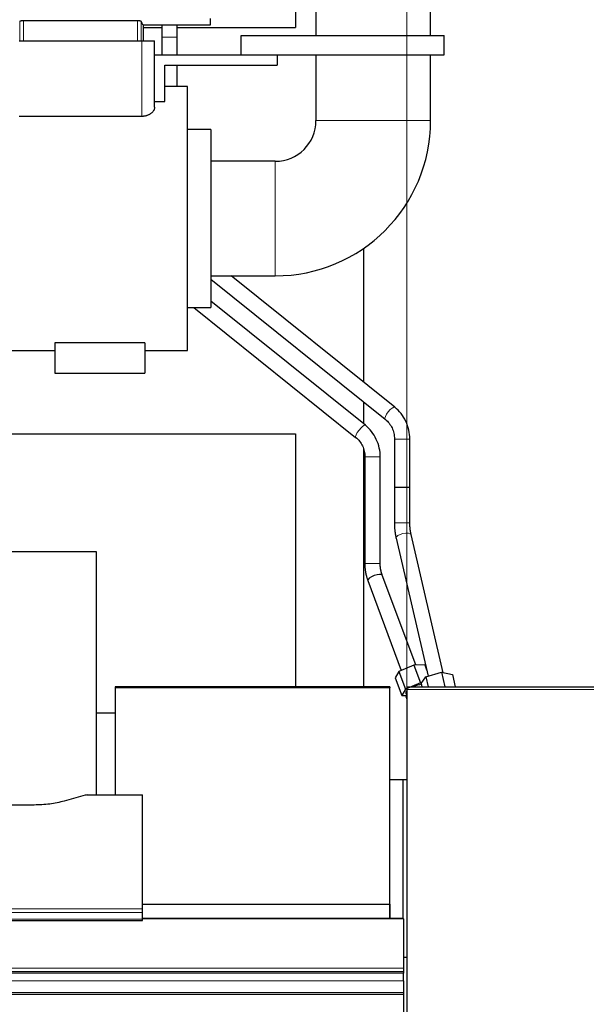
# Model space of a CAD drawing. Header units: inches. Extents: x 0 to 23760, y -13 to 16800.
# Tile 266 of 270: x 20408 to 20847, y 13666 to 14430. Entities that reach past the tile are written whole.
import ezdxf

# ---------------------------------------------------------------- set-up
doc = ezdxf.new("R2010")
doc.units = ezdxf.units.IN
doc.layers.add('1', color=7, linetype='Continuous', true_color=0xffffff)
doc.layers.add('254', color=7, linetype='Continuous', true_color=0xffffff)
doc.styles.add('latin_extended', font='simplex.shx')
doc.dimstyles.get("Standard").update_dxf_attribs({"dimtxt": 0.18, "dimasz": 0.18, "dimexe": 0.18, "dimexo": 0.0625, "dimgap": 0.09, "dimtad": 0, "dimtih": 1, "dimtoh": 1, "dimdec": 4, "dimzin": 0, "dimdsep": 46, "dimtxsty": 'Standard', "dimcen": 0.09, "dimadec": 0, "dimazin": 0, "dimtfac": 1, "dimtdec": 4, "dimtofl": 0, "dimtmove": 0, "dimatfit": 3, "dimfxl": 1, "dimtolj": 1, "dimtzin": 0, "dimarcsym": 0})

# ---------------------------------------------------------------- blocks, each defined once
blk = doc.blocks.new('_U2')
at = {"layer": '254', "color": 3, "linetype": 'Continuous', "lineweight": 13, "transparency": 16777216}
for p, q in [((20707.77, 11946.8), (20707.77, 15299.3)), ((21264.66, 14877.04), (21264.66, 15299.3)), ((20847.77, 15259.3), (21124.66, 15259.3))]:
    blk.add_line(p, q, dxfattribs=at)
at = {"layer": '254', "color": 3, "transparency": 16777216}
for points in [[(20847.77, 15282.63), (20847.77, 15235.97), (20707.77, 15259.3)], [(21124.66, 15235.97), (21124.66, 15282.63), (21264.66, 15259.3)]]:
    blk.add_solid(points, dxfattribs=at)
at = {"layer": 'Defpoints', "color": 0, "transparency": 16777216}
for p in [(21264.66, 15259.3), (21264.66, 14837.04), (20707.77, 11906.8)]:
    blk.add_point(p, dxfattribs=at)
at = {"layer": '254', "color": 2, "lineweight": 13, "transparency": 16777216, "insert": (20806.21, 15469.3), "char_height": 140, "attachment_point": 1, "style": 'latin_extended'}
blk.add_mtext('\\A1;557', dxfattribs=at)

msp = doc.modelspace()

# ---------------------------------------------------------------- linework, layer by layer
at = {"layer": '1', "color": 2, "linetype": 'Continuous', "lineweight": 25}
for p, q in [((20637.316, 14589.409), (20637.316, 14417.409)), ((20726.216, 14417.409), (20726.216, 14589.409)), ((20621.606, 14573.802), (20621.606, 14423.802)), ((20498.923, 14428.854), (20410.609, 14428.854)), ((20555.516, 14425.745), (20555.516, 14430.63)), ((20503.338, 14425.745), (20503.338, 14413.409)), ((20503.338, 14425.745), (20555.516, 14425.745)), ((20503.338, 14423.802), (20517.765, 14423.802)), ((20529.762, 14423.802), (20621.606, 14423.802)), ((20407.266, 14413.409), (20502.266, 14413.409)), ((20502.266, 14413.409), (20512.266, 14413.409)), ((20512.266, 14361.903), (20512.266, 14413.409)), ((20579.266, 14417.409), (20736.766, 14417.409)), ((20579.266, 14402.409), (20579.266, 14417.409)), ((20736.766, 14402.409), (20736.766, 14417.409)), ((20512.266, 14402.409), (20579.266, 14402.409)), ((20579.266, 14402.409), (20736.766, 14402.409)), ((20607.266, 14402.409), (20607.266, 14394.409)), ((20637.316, 14402.412), (20637.316, 14351.409)), ((20726.216, 14351.409), (20726.216, 14402.412)), ((20520.266, 14366.238), (20520.266, 14394.409)), ((20520.266, 14394.409), (20607.266, 14394.409)), ((20537.766, 14377.909), (20520.266, 14377.909)), ((20537.766, 14172.909), (20537.766, 14377.909)), ((20512.266, 14366.238), (20520.266, 14366.238)), ((20502.266, 14354.663), (20407.266, 14354.663)), ((20555.766, 14344.409), (20537.766, 14344.409)), ((20555.766, 14344.409), (20555.766, 14206.409)), ((20605.766, 14319.859), (20555.766, 14319.859)), ((20674.103, 14252.218), (20674.103, 14148.655)), ((20555.766, 14230.959), (20605.766, 14230.959)), ((20555.767, 14228.364), (20691.058, 14119.622)), ((20698.576, 14128.976), (20571.694, 14230.958)), ((20537.766, 14206.409), (20555.766, 14206.409)), ((20542.673, 14206.408), (20668.125, 14105.637)), ((20675.64, 14114.993), (20555.767, 14211.282)), ((20434.766, 14179.07), (20434.766, 14155.409)), ((20504.766, 14179.07), (20434.766, 14179.07)), ((20504.766, 14179.07), (20504.766, 14155.409)), ((20379.938, 14172.909), (20434.766, 14172.909)), ((20504.766, 14172.909), (20537.766, 14172.909)), ((20434.766, 14155.409), (20504.766, 14155.409)), ((20674.103, 14133.253), (20674.103, 14116.233)), ((20383.845, 14108.452), (20621.606, 14108.452)), ((20621.606, 14108.452), (20621.606, 13912.056)), ((20674.103, 14096.942), (20674.103, 13912.055)), ((20675.227, 14090.46), (20675.163, 14007.839)), ((20687.163, 14007.83), (20687.227, 14090.451)), ((20736.01, 13922.985), (20711.155, 14030.141)), ((20699.465, 14027.429), (20724.313, 13920.304)), ((20467.106, 14016.88), (20389.163, 14016.88)), ((20467.106, 13828.079), (20467.106, 14016.88)), ((20714.8, 13928.977), (20688.753, 13998.742)), ((20677.511, 13994.545), (20703.544, 13924.818)), ((20701.617, 13923.986), (20698.704, 13919.13)), ((20713.13, 13928.955), (20701.617, 13923.986)), ((20701.617, 13923.986), (20706.795, 13910.118)), ((20721.73, 13929.068), (20713.13, 13928.955)), ((20713.13, 13928.955), (20718.308, 13915.087)), ((20721.73, 13929.068), (20723.181, 13925.181)), ((20722.521, 13919.786), (20734.616, 13923.276)), ((20734.616, 13923.276), (20743.1, 13921.495)), ((20734.616, 13923.276), (20737.211, 13912.092)), ((20698.704, 13919.13), (20703.882, 13905.262)), ((20718.308, 13915.087), (20706.795, 13910.118)), ((20719.31, 13915.1), (20718.308, 13915.087)), ((20718.91, 13914.517), (20722.521, 13919.786)), ((20718.91, 13914.517), (20719.473, 13912.091)), ((20722.521, 13919.786), (20724.306, 13912.091)), ((20743.1, 13921.495), (20745.281, 13912.092)), ((20694.532, 13912.054), (20481.532, 13912.054)), ((20481.532, 13912.054), (20481.532, 13911.15)), ((20694.532, 13911.151), (20481.532, 13911.151)), ((20481.532, 13911.151), (20481.532, 13828.078)), ((20694.532, 13912.054), (20694.532, 13911.15)), ((20694.532, 13743.354), (20694.532, 13911.151)), ((20706.795, 13910.118), (20703.882, 13905.262)), ((20706.963, 13907.083), (20707.738, 13905.009)), ((20706.963, 13907.083), (20706.963, 13907.083)), ((20707.766, 13912.091), (20707.766, 13909.832)), ((20707.766, 13912.091), (20859.077, 13912.091)), ((20707.766, 13909.832), (20707.766, 13626.694)), ((20703.882, 13905.262), (20707.625, 13905.312)), ((20707.766, 13905.026), (20707.013, 13904.562)), ((20707.013, 13904.562), (20707.766, 13902.546)), ((20467.107, 13891.802), (20481.534, 13891.802)), ((20707.769, 13839.802), (20694.534, 13839.802)), ((20704.769, 13839.801), (20704.769, 13732.188)), ((20458.31, 13827.884), (20442.145, 13823.353)), ((20459.809, 13828.079), (20502.766, 13828.079)), ((20502.766, 13739.677), (20502.766, 13828.079)), ((20418.766, 13820.312), (20388.863, 13820.312)), ((20502.766, 13736.943), (20502.766, 13739.677)), ((20502.768, 13743.295), (20694.404, 13743.295)), ((20694.404, 13743.295), (20694.404, 13732.186)), ((20694.532, 13743.354), (20694.532, 13732.186)), ((20705.266, 13732.186), (20502.716, 13732.186)), ((20502.766, 13731.695), (20502.766, 13736.943)), ((20502.766, 13730.68), (20502.766, 13731.695)), ((20705.266, 13731.96), (20705.266, 13732.186)), ((20705.266, 13731.96), (20705.266, 13693.566)), ((19945.766, 13730.68), (20502.766, 13730.68)), ((20705.265, 13702.112), (20707.766, 13702.112)), ((20705.266, 13693.566), (20705.266, 13691.009)), ((20705.266, 13689.706), (19330.266, 13689.706)), ((20705.266, 13691.009), (20705.266, 13689.706)), ((20705.266, 13683.785), (20705.266, 13689.706)), ((20705.266, 13683.785), (20705.266, 13674.879)), ((20705.266, 13674.879), (20705.266, 13673.563)), ((20705.266, 13673.563), (20705.266, 13673.407)), ((20705.266, 13673.407), (20705.266, 13673.295)), ((20705.266, 13673.295), (20705.266, 13624.451))]:
    msp.add_line(p, q, dxfattribs=at)
at = {"layer": '1', "color": 110, "linetype": 'Continuous', "lineweight": 13}
for p, q in [((20407.617, 14428.288), (20407.617, 14413.409)), ((20410.609, 14428.854), (20410.609, 14413.409)), ((20498.923, 14428.854), (20498.923, 14413.409)), ((20501.915, 14428.288), (20501.915, 14413.409)), ((20502.266, 14354.663), (20502.266, 14413.409)), ((20517.766, 14416.088), (20529.766, 14416.088)), ((20637.316, 14351.409), (20726.216, 14351.409)), ((20605.766, 14319.859), (20605.766, 14230.959)), ((20707.766, 13909.832), (20871.786, 13909.832)), ((19945.766, 13739.677), (20502.766, 13739.677)), ((19945.766, 13736.943), (20502.766, 13736.943)), ((19945.766, 13731.695), (20502.766, 13731.695)), ((20502.716, 13731.96), (20705.266, 13731.96)), ((15480.266, 13693.566), (20705.266, 13693.566)), ((15480.266, 13691.009), (20705.266, 13691.009)), ((19330.266, 13683.785), (20705.266, 13683.785)), ((19330.266, 13674.879), (20705.266, 13674.879)), ((19330.266, 13673.563), (20705.266, 13673.563)), ((19330.266, 13673.407), (20705.266, 13673.407)), ((19330.266, 13673.295), (20705.266, 13673.295))]:
    msp.add_line(p, q, dxfattribs=at)
at = {"layer": '1', "color": 2, "linetype": 'Continuous', "lineweight": 25}
for radius in [120.45, 31.55]:
    msp.add_arc((20605.766, 14351.409), radius, 270, 0, dxfattribs=at)
for centre, major_axis, ratio, start_param, end_param in [((20503.338, 14572.042), (0, 146.297), 0.0524078, 2.9548534, 3.1415927), ((20704.145, 14066.802), (6, 0), 0.0000096, 0, 3.1415927), ((20683.132, 13996.643), (-5.621, -2.099), 0.2965214, 3.1415927, 6.2831853), ((20715.395, 13910.231), (-8.431, -3.148), 0.2965214, 5.7204235, 6.2831853), ((20715.395, 13910.231), (-8.431, -3.148), 0.2965214, 4.1597392, 4.9026277), ((20459.812, 13826.622), (-3, 0.002), 0.4856498, 4.7136997, 5.2369038), ((20698.71, 13741.366), (6, 0), 0.4617486, 2.3411462, 2.3712428)]:
    msp.add_ellipse(centre, major_axis=major_axis, ratio=ratio, start_param=start_param, end_param=end_param, dxfattribs=at)
at = {"layer": '1', "color": 110, "linetype": 'Continuous', "lineweight": 13}
for centre, major_axis, ratio, start_param, end_param in [((20694.817, 14124.299), (3.759, 4.677), 0.3034324, 0.0126645, 3.1415927), ((20671.883, 14110.315), (-3.757, -4.678), 0.2355463, 3.1415927, 6.2722879), ((20704.145, 14104.243), (6, 0), 0.0000111, 0, 3.1415927), ((20681.228, 14090.456), (-6, 0.005), 0.0006232, 0.0000152, 3.1415932), ((20704.146, 14039.336), (6, 0), 0.0000081, 0, 3.1415927), ((20705.31, 14028.785), (5.845, 1.356), 0.3659717, 0.0000408, 3.1415352), ((20681.164, 14007.835), (-6, 0.005), 0.0006232, 0.0000339, 3.1415932)]:
    msp.add_ellipse(centre, major_axis=major_axis, ratio=ratio, start_param=start_param, end_param=end_param, dxfattribs=at)
at = {"layer": '1', "color": 2, "linetype": 'Continuous', "lineweight": 25}
for points, knots in [([(20410.609, 14428.854), (20410.512, 14428.854), (20410.417, 14428.853), (20410.227, 14428.849), (20410.038, 14428.844), (20409.853, 14428.834), (20409.715, 14428.826), (20409.67, 14428.823), (20409.579, 14428.816), (20409.534, 14428.813), (20409.4, 14428.801), (20409.313, 14428.793), (20409.185, 14428.779), (20409.143, 14428.775), (20409.061, 14428.765), (20409.02, 14428.759), (20408.9, 14428.744), (20408.747, 14428.721), (20408.604, 14428.696), (20408.501, 14428.675), (20408.468, 14428.669), (20408.419, 14428.658), (20408.403, 14428.655), (20408.371, 14428.647), (20408.292, 14428.629), (20408.161, 14428.596), (20408.009, 14428.548), (20407.923, 14428.515), (20407.874, 14428.494), (20407.864, 14428.49), (20407.845, 14428.481), (20407.818, 14428.468), (20407.794, 14428.455), (20407.748, 14428.43), (20407.695, 14428.395), (20407.659, 14428.36), (20407.631, 14428.324), (20407.622, 14428.306), (20407.617, 14428.288)], [0, 0, 0, 0, 0.0625, 0.0625, 0.125, 0.1875, 0.1875, 0.21875, 0.21875, 0.25, 0.25, 0.3125, 0.3125, 0.34375, 0.34375, 0.375, 0.375, 0.4375, 0.5, 0.5, 0.53125, 0.53125, 0.546875, 0.546875, 0.5625, 0.625, 0.6875, 0.75, 0.75, 0.765625, 0.765625, 0.78125, 0.8125, 0.8125, 0.875, 0.9375, 0.9375, 1, 1, 1, 1]), ([(20501.915, 14428.288), (20501.91, 14428.306), (20501.9, 14428.324), (20501.88, 14428.351), (20501.872, 14428.36), (20501.853, 14428.378), (20501.843, 14428.387), (20501.809, 14428.413), (20501.782, 14428.431), (20501.736, 14428.457), (20501.719, 14428.465), (20501.684, 14428.483), (20501.665, 14428.491), (20501.606, 14428.517), (20501.562, 14428.533), (20501.491, 14428.558), (20501.466, 14428.566), (20501.415, 14428.582), (20501.388, 14428.589), (20501.306, 14428.612), (20501.19, 14428.642), (20501.06, 14428.67), (20500.958, 14428.69), (20500.905, 14428.699), (20500.851, 14428.709), (20500.814, 14428.715), (20500.795, 14428.718), (20500.702, 14428.733), (20500.547, 14428.756), (20500.302, 14428.785), (20500.129, 14428.802), (20499.996, 14428.813), (20499.951, 14428.816), (20499.861, 14428.823), (20499.815, 14428.826), (20499.677, 14428.834), (20499.493, 14428.844), (20499.304, 14428.849), (20499.115, 14428.853), (20499.019, 14428.854), (20498.923, 14428.854)], [0, 0, 0, 0, 0.0625, 0.0625, 0.09375, 0.09375, 0.125, 0.125, 0.1875, 0.1875, 0.21875, 0.21875, 0.25, 0.25, 0.3125, 0.3125, 0.34375, 0.34375, 0.375, 0.375, 0.4375, 0.5, 0.5, 0.53125, 0.546875, 0.546875, 0.5625, 0.5625, 0.625, 0.6875, 0.75, 0.75, 0.78125, 0.78125, 0.8125, 0.8125, 0.875, 0.9375, 0.9375, 1, 1, 1, 1]), ([(20517.766, 14425.749), (20517.766, 14425.716), (20517.766, 14424.172), (20517.766, 14420.985), (20517.766, 14417.744), (20517.766, 14416.088)], [0, 0, 0, 0, 0.0106051, 0.5052622, 1, 1, 1, 1]), ([(20529.766, 14416.088), (20529.766, 14417.745), (20529.766, 14420.989), (20529.766, 14424.175), (20529.766, 14425.719), (20529.766, 14425.749)], [0, 0, 0, 0, 0.4950882, 0.9901603, 1, 1, 1, 1]), ([(20512.266, 14361.903), (20512.266, 14361.705), (20512.251, 14361.507), (20512.195, 14361.111), (20512.111, 14360.714), (20511.973, 14360.316), (20511.808, 14359.917), (20511.712, 14359.718), (20511.548, 14359.419), (20511.489, 14359.319), (20511.412, 14359.195), (20511.396, 14359.17), (20511.364, 14359.12), (20511.348, 14359.095), (20511.299, 14359.021), (20511.266, 14358.971), (20511.094, 14358.724), (20510.945, 14358.53), (20510.62, 14358.147), (20510.446, 14357.959), (20510.071, 14357.589), (20509.87, 14357.408), (20509.441, 14357.053), (20509.213, 14356.88), (20508.939, 14356.69), (20508.909, 14356.669), (20508.847, 14356.627), (20508.754, 14356.564), (20508.533, 14356.421), (20508.337, 14356.303), (20507.937, 14356.072), (20507.658, 14355.927), (20507.075, 14355.653), (20506.771, 14355.526), (20506.374, 14355.379), (20506.293, 14355.35), (20506.131, 14355.294), (20505.887, 14355.213), (20505.639, 14355.139), (20505.136, 14355.001), (20504.792, 14354.923), (20504.264, 14354.827), (20504.086, 14354.799), (20503.86, 14354.768), (20503.815, 14354.762), (20503.724, 14354.751), (20503.678, 14354.745), (20503.542, 14354.73), (20503.45, 14354.721), (20502.995, 14354.68), (20502.631, 14354.663), (20502.266, 14354.663)], [0, 0, 0, 0, 0.0625, 0.0625, 0.125, 0.1875, 0.1875, 0.25, 0.25, 0.28125, 0.28125, 0.2890625, 0.2890625, 0.296875, 0.296875, 0.3125, 0.3125, 0.375, 0.375, 0.4375, 0.4375, 0.5, 0.5, 0.5625, 0.5625, 0.5703125, 0.5703125, 0.578125, 0.59375, 0.625, 0.625, 0.6875, 0.6875, 0.75, 0.75, 0.765625, 0.765625, 0.78125, 0.8125, 0.8125, 0.875, 0.875, 0.90625, 0.90625, 0.9140625, 0.9140625, 0.921875, 0.921875, 0.9375, 0.9375, 1, 1, 1, 1]), ([(20710.145, 14104.243), (20710.119, 14106.614), (20709.589, 14111.307), (20707.267, 14118.13), (20703.55, 14124.23), (20700.334, 14127.527), (20698.558, 14128.989)], [0, 0, 0, 0, 0.2449858, 0.4988144, 0.7533411, 1, 1, 1, 1]), ([(20687.227, 14090.451), (20687.203, 14092.796), (20686.676, 14097.438), (20684.359, 14104.187), (20680.645, 14110.234), (20677.427, 14113.522), (20675.65, 14114.985)], [0, 0, 0, 0, 0.2453075, 0.4993307, 0.753748, 1, 1, 1, 1]), ([(20691.076, 14119.609), (20692.222, 14118.701), (20694.2, 14116.705), (20696.479, 14113.01), (20697.853, 14108.785), (20698.155, 14105.819), (20698.145, 14104.242)], [0, 0, 0, 0, 0.2553985, 0.4981837, 0.7420373, 1, 1, 1, 1]), ([(20668.116, 14105.645), (20669.275, 14104.73), (20671.271, 14102.731), (20673.563, 14099.068), (20674.94, 14094.91), (20675.24, 14092.003), (20675.227, 14090.46)], [0, 0, 0, 0, 0.2560869, 0.4989792, 0.7424731, 1, 1, 1, 1]), ([(20442.145, 13823.353), (20438.612, 13822.363), (20434.81, 13821.598), (20426.927, 13820.573), (20422.847, 13820.312), (20418.766, 13820.312)], [0, 0, 0, 0, 0.5, 0.5, 1, 1, 1, 1])]:
    msp.add_open_spline(points, degree=3, knots=knots, dxfattribs=at)
for points, degree in [([(20517.766, 14416.088), (20517.766, 14402.409)], 1), ([(20529.766, 14402.409), (20529.766, 14416.088)], 1), ([(20529.766, 14377.91), (20529.766, 14394.408)], 1), ([(20698.145, 14104.242), (20698.145, 14066.802)], 1), ([(20710.145, 14066.802), (20710.145, 14104.243)], 1), ([(20698.145, 14066.802), (20698.146, 14039.336)], 1), ([(20710.146, 14039.337), (20710.145, 14066.802)], 1), ([(20698.146, 14039.336), (20698.174, 14033.126), (20699.466, 14027.426)], 2), ([(20711.154, 14030.143), (20710.137, 14034.485), (20710.146, 14039.337)], 2), ([(20675.163, 14007.839), (20675.223, 14000.869), (20677.508, 13994.552)], 2), ([(20688.756, 13998.735), (20687.131, 14002.995), (20687.163, 14007.83)], 2)]:
    msp.add_open_spline(points, degree=degree, dxfattribs=at)

# ---------------------------------------------------------------- dimensions: what is measured, and where the dimension line sits
at = {"layer": '254', "color": 2, "linetype": 'Continuous', "lineweight": 13}
dim = msp.add_linear_dim(base=(21264.66, 15259.302), p1=(20707.766, 11906.802), p2=(21264.66, 14837.037), dimstyle='Standard', override={"dimscale": 40, "dimtxt": 3.5, "dimasz": 3.5, "dimexe": 1, "dimexo": 1, "dimgap": 1.75, "dimtad": 1, "dimtih": 1, "dimtoh": 0, "dimdec": 0, "dimlfac": 1, "dimzin": 8, "dimdsep": 46, "dimlunit": 2, "dimtxsty": 'latin_extended', "dimsah": 1, "dimse1": 0, "dimse2": 0, "dimsd1": 0, "dimsd2": 0, "dimclrd": 3, "dimclre": 3, "dimclrt": 2, "dimtol": 0, "dimtm": -0.1, "dimtfac": 0.714286, "dimtdec": 3, "dimtofl": 1, "dimtmove": 0, "dimtzin": 8, "dimlwd": 13, "dimlwe": 13}, dxfattribs=at)
dim.commit()
dim.dimension.update_dxf_attribs({"geometry": '_U2', "text_midpoint": (20986.213, 15259.302), "dimtype": 160})

doc.saveas('drawing.dxf')
